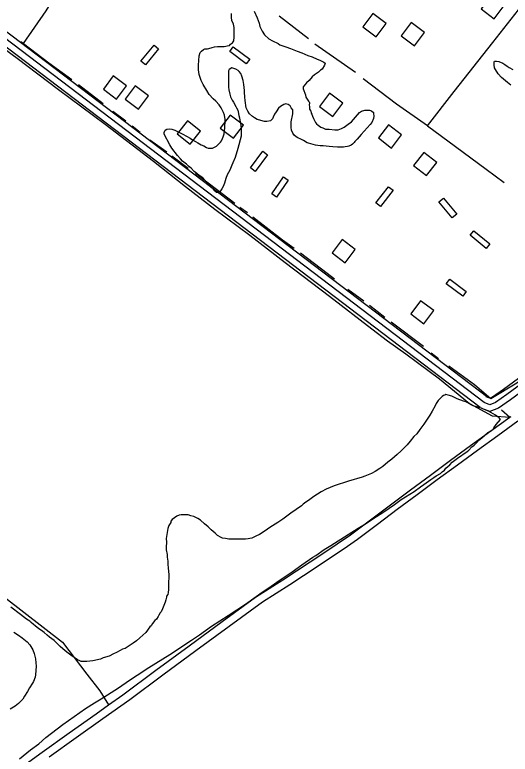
# Model space of a CAD drawing. Extents: x 3324104 to 3361979, y 612876 to 638273.
# Drawn here: x 3351993 to 3353190, y 627493 to 629279 of the extents above; entities that cross this region are included whole.
import ezdxf

# ---------------------------------------------------------------- set-up
doc = ezdxf.new("R2010")
doc.units = 0
for name, color, linetype in [('V-BLDG-OTLN', 7, 'Continuous'), ('V-ROAD-CNTR', 7, 'Continuous'), ('V-SITE-VEGE', 7, 'Continuous'), ('V-TOPO-SHOR', 7, 'Continuous')]:
    doc.layers.add(name, color=color, linetype=linetype)

msp = doc.modelspace()

# ---------------------------------------------------------------- linework, layer by layer
at = {"layer": 'V-BLDG-OTLN'}
for points in [[(3353176, 629301), (3353144.1, 629325.1), (3353120, 629293.2), (3353151.9, 629269.1)], [(3352834.4, 629249.8), (3352866.4, 629225.7), (3352890.5, 629257.6), (3352858.5, 629281.7)], [(3352927, 629228.1), (3352958.9, 629204), (3352983, 629235.9), (3352951.1, 629260)], [(3352340.8, 629196.6), (3352308.9, 629158.1), (3352298.1, 629167), (3352330, 629205.5)], [(3352521, 629201.1), (3352561.2, 629171.3), (3352552.9, 629160.1), (3352512.7, 629189.8)], [(3352207.5, 629099.1), (3352239.5, 629075), (3352263.5, 629107), (3352231.5, 629131)], [(3352260.5, 629074.8), (3352292.4, 629050.8), (3352316.5, 629082.8), (3352284.5, 629106.8)], [(3352730, 629057.5), (3352761.9, 629033.4), (3352786, 629065.3), (3352754.1, 629089.4)], [(3352489.8, 629004.7), (3352521.7, 628980.6), (3352545.8, 629012.5), (3352513.9, 629036.6)], [(3352386, 628991.3), (3352417.5, 628966.6), (3352442.1, 628998.1), (3352410.6, 629022.8)], [(3352871.9, 628981.7), (3352903.4, 628957), (3352928, 628988.6), (3352896.5, 629013.2)], [(3352604.2, 628940.7), (3352574.2, 628900.7), (3352563, 628909.1), (3352593, 628949.1)], [(3352957.1, 628915.1), (3352988.6, 628890.5), (3353013.2, 628922), (3352981.7, 628946.6)], [(3352653.9, 628879.8), (3352625.8, 628838.5), (3352614.2, 628846.4), (3352642.4, 628887.7)], [(3352907.6, 628855), (3352876.7, 628815.6), (3352865.7, 628824.3), (3352896.6, 628863.6)], [(3353029.1, 628836), (3353061.2, 628797.7), (3353050.4, 628788.7), (3353018.4, 628827.1)], [(3353102.8, 628757.4), (3353141.2, 628725.4), (3353132.3, 628714.6), (3353093.9, 628746.6)], [(3352760.1, 628704), (3352792.1, 628679.9), (3352816.1, 628711.9), (3352784.1, 628736)], [(3353044.4, 628640.6), (3353084.3, 628610.6), (3353075.9, 628599.4), (3353035.9, 628629.4)], [(3352950.1, 628556.5), (3352982.1, 628532.4), (3353006.1, 628564.4), (3352974.1, 628588.4)]]:
    msp.add_lwpolyline(points, close=True, dxfattribs=at)
at = {"layer": 'V-ROAD-CNTR'}
for points in [[(3353127.3, 628342.4), (3351850, 629312.6), (3351230.2, 629777.8)], [(3353118.2, 628330.4), (3351840.9, 629300.6), (3351221.2, 629765.8)], [(3353136.3, 628354.3), (3351859, 629324.5), (3351841.3, 629337.8)], [(3353863.3, 628860.8), (3353182.6, 628361.6), (3353154.6, 628342.4), (3353141.4, 628336.8), (3353127.3, 628342.4)], [(3353854.4, 628872.9), (3353173.9, 628373.8), (3353147.4, 628355.6), (3353141.2, 628353), (3353132.7, 628356.4)], [(3353872.2, 628848.7), (3353191.3, 628349.4), (3353161.9, 628329.2), (3353141.6, 628320.7), (3353121.8, 628328.4)]]:
    msp.add_lwpolyline(points, dxfattribs=at)
at = {"layer": 'V-SITE-VEGE'}
for points in [[(3352571.7, 629287.1), (3352578.7, 629271.5), (3352584.1, 629258.1), (3352585.7, 629250.6), (3352591.1, 629239.3), (3352597, 629230.1), (3352607.2, 629220.5), (3352615.8, 629215.6), (3352629.8, 629209.2), (3352634.1, 629206.5), (3352648.6, 629201.1), (3352659.4, 629197.4), (3352676.1, 629190.9), (3352686.8, 629187.2), (3352701.9, 629180.7), (3352712.1, 629177), (3352723.9, 629171.6), (3352730.4, 629168.9), (3352740.1, 629164.1), (3352743.3, 629162), (3352741.7, 629157.1), (3352735.8, 629147.4), (3352732.5, 629145.3), (3352727.2, 629140.4)], [(3352457.3, 629095.7), (3352448.7, 629110.7), (3352443.4, 629119.8), (3352439, 629134.9), (3352437.4, 629145.6), (3352437.4, 629156.9), (3352439, 629180), (3352441.2, 629187.6), (3352444.4, 629190.8), (3352449.8, 629194.6), (3352452.4, 629196.2), (3352458.9, 629196.7), (3352462.7, 629197.3), (3352470.7, 629200), (3352476.1, 629201), (3352483.6, 629202.1), (3352499.7, 629202.1), (3352503.5, 629202.7), (3352506.7, 629203.7), (3352512.1, 629204.8), (3352514.8, 629207.5), (3352519.6, 629211.3), (3352522.8, 629215.6), (3352523.9, 629224.7), (3352523.9, 629233.8), (3352523.4, 629247.8), (3352521.7, 629255.9), (3352518, 629265), (3352517.4, 629272), (3352517.4, 629281.7)], [(3353192.2, 629108.5), (3353183.6, 629115.5), (3353169.6, 629127.3), (3353161, 629136.4), (3353155.1, 629146.6), (3353152.4, 629150.9), (3353151.8, 629157.9), (3353151.8, 629160.6), (3353151.8, 629164.4), (3353152.4, 629167.1), (3353157.2, 629167.1), (3353162.6, 629166), (3353172.3, 629162.2), (3353177.1, 629158.5), (3353183, 629154.7), (3353187.8, 629151.5), (3353196.5, 629146.7)], [(3352549.3, 629079.6), (3352548.7, 629092), (3352548.7, 629095.7), (3352547.1, 629110.8), (3352545.5, 629119.9), (3352542.3, 629130.7), (3352539.6, 629136.6), (3352535.8, 629141.9), (3352533.1, 629144.1), (3352527.2, 629147.3), (3352522.9, 629148.9), (3352517.5, 629150.5), (3352511.1, 629146.8), (3352510, 629143.5), (3352510, 629103.8), (3352510.6, 629097.3), (3352512.7, 629087.1), (3352514.9, 629080.6), (3352518.6, 629072.6), (3352521.9, 629067.7), (3352527.3, 629057), (3352528.9, 629054.3), (3352532.1, 629048.4), (3352533.2, 629044.1), (3352534.8, 629035.5), (3352536.4, 629029.6), (3352536.9, 629024.2), (3352538.6, 629017.2), (3352540.2, 629003.8), (3352540.2, 628985.5), (3352532.7, 628955.9), (3352525.7, 628933.9), (3352520.3, 628921), (3352517.7, 628915.6), (3352512.8, 628903.2), (3352506.9, 628892), (3352503.7, 628883.3), (3352500, 628872.1), (3352496.7, 628864.5), (3352494, 628858.6), (3352488.7, 628851.6), (3352486.5, 628850), (3352481.1, 628850), (3352477.4, 628853.2), (3352472.5, 628858.6), (3352469.9, 628860.8), (3352465, 628866.7), (3352459.6, 628872), (3352452.6, 628879.6), (3352447.8, 628884.9), (3352439.2, 628890.8), (3352433.3, 628895.7), (3352426.8, 628900), (3352419.3, 628908.6), (3352413.4, 628912.9), (3352408, 628917.7), (3352398.9, 628925.2), (3352393.5, 628931.1), (3352386.5, 628939.2), (3352373, 628956.9), (3352367.7, 628965), (3352354.7, 628990.8), (3352354.2, 628994.5), (3352356.9, 629000.4), (3352360.6, 629002.6), (3352367.6, 629003.7), (3352373, 629002.6), (3352380, 629000.5), (3352399.4, 628990.8), (3352408, 628986), (3352417.1, 628980.6), (3352422.5, 628976.8), (3352430, 628972.5), (3352435.4, 628969.3), (3352443.4, 628965), (3352449.9, 628962.3), (3352456.9, 628958.6), (3352460.7, 628957), (3352463.3, 628957), (3352466.6, 628956.4), (3352470.9, 628956.4), (3352474.1, 628958.1), (3352481.1, 628961.8), (3352484.8, 628965.6), (3352490.8, 628971), (3352492.9, 628974.7), (3352495.6, 628980.1), (3352496.7, 628983.9), (3352499.3, 628990.9), (3352500.9, 629005.9), (3352500.9, 629011.8), (3352501.5, 629018.8), (3352501.5, 629025.8), (3352499.8, 629036.6), (3352497.7, 629043), (3352492.3, 629053.7), (3352486.9, 629061.3), (3352478.9, 629070.4), (3352472.4, 629075.8), (3352463.3, 629086.5), (3352457.3, 629095.7)], [(3352727.2, 629140.4), (3352717.5, 629134), (3352712.1, 629128.6), (3352704.6, 629120), (3352698.2, 629114.1), (3352690.6, 629104.9), (3352690.6, 629099.6), (3352695.5, 629085.6), (3352696.6, 629079.7), (3352701.4, 629072.7), (3352703, 629070), (3352704.6, 629068.4), (3352705.2, 629066.2), (3352704.6, 629060.9), (3352705.2, 629057.6), (3352705.7, 629050.7), (3352706.8, 629048.5), (3352708.4, 629046.9), (3352709.5, 629041.5), (3352711.1, 629038.8), (3352712.7, 629034), (3352714.9, 629028.6), (3352719.7, 629019), (3352722.4, 629015.2), (3352726.7, 629012), (3352733.2, 629007.7), (3352738, 629005.5), (3352744.5, 629002.8), (3352753.1, 629002.3), (3352767, 629000.7), (3352774.6, 629000.7), (3352782.6, 629003.9), (3352789.1, 629007.7), (3352799.3, 629014.7), (3352806.8, 629020.6), (3352817, 629031.9), (3352821.3, 629037.3), (3352826.7, 629043.2), (3352831.5, 629045.9), (3352839, 629048.1), (3352850.3, 629048.1), (3352855.2, 629046.5), (3352860, 629043.2), (3352860, 629040.5), (3352861.1, 629033.6), (3352860, 629028.2), (3352856.3, 629019), (3352852.5, 629013.7), (3352830.5, 628989.5), (3352820.8, 628978.2), (3352815.4, 628972.8), (3352813.8, 628970.6), (3352809.5, 628966.3), (3352805.8, 628963.6), (3352800.9, 628961.5), (3352797.7, 628960.4), (3352791.8, 628959.9), (3352787.5, 628958.8), (3352773, 628958.8), (3352762.2, 628959.8), (3352753.1, 628960.4), (3352738.6, 628962), (3352731, 628962.5), (3352720.3, 628963.6), (3352714.4, 628965.2), (3352703.1, 628968.9), (3352699.9, 628969.5), (3352690.7, 628974.9), (3352684.8, 628978.1), (3352677.3, 628981.8), (3352673.5, 628984), (3352668.1, 628988.3), (3352665.4, 628992.6), (3352661.7, 629000.1), (3352661.1, 629006.5), (3352661.1, 629020.5), (3352664.9, 629039.3), (3352664.9, 629049.6), (3352661.6, 629054.4), (3352659, 629058.7), (3352653.6, 629062.5), (3352648.7, 629063.5), (3352643.4, 629062.4), (3352635.3, 629057.6), (3352630.5, 629053.3), (3352624.6, 629044.7), (3352621.3, 629038.8), (3352617.6, 629031.2), (3352616, 629027.5), (3352611.1, 629022.6), (3352602.5, 629021), (3352596.6, 629021), (3352582.1, 629024.8), (3352578.9, 629025.8), (3352573, 629029.6), (3352567.6, 629033.4), (3352560.6, 629039.3), (3352556.3, 629045.7), (3352552.5, 629053.8), (3352549.8, 629072.1), (3352549.3, 629079.6)], [(3353087.8, 628341.9), (3353083, 628344), (3353077.6, 628345.6), (3353062.6, 628351.5), (3353049.7, 628358), (3353040.5, 628360.6), (3353034.6, 628361.7), (3353032.5, 628360.6), (3353029.2, 628359.6), (3353026, 628356.9), (3353020.1, 628351.5), (3353016.3, 628347.7), (3353011.5, 628340.2), (3353008.8, 628334.3), (3353001.8, 628321.4), (3352995.9, 628311.7), (3352986.8, 628297.7), (3352981.4, 628290.7), (3352972.3, 628277.3), (3352964.8, 628267.1), (3352957.8, 628260.6), (3352948.7, 628249.3), (3352941.1, 628240.7), (3352926.6, 628226.2), (3352917, 628217), (3352904.1, 628205.7), (3352894.9, 628198.2), (3352883.1, 628188), (3352875.6, 628183.1), (3352864.3, 628176.1), (3352855.7, 628171.3), (3352839.1, 628164.8), (3352832.6, 628162.2), (3352799.8, 628152.5), (3352764.9, 628141.1), (3352745.5, 628133.6), (3352733.7, 628127.1), (3352716, 628115.8), (3352706.3, 628108.3), (3352693.4, 628099.2), (3352690.2, 628097), (3352688.6, 628095.4), (3352685.9, 628093.3), (3352673.5, 628084.6), (3352660.6, 628075.5), (3352640.8, 628061), (3352628.9, 628052.9), (3352609.6, 628040.5), (3352598.3, 628033), (3352584.9, 628023.8), (3352575.7, 628020.1), (3352566.6, 628015.2), (3352561.2, 628014.1), (3352557.5, 628013.1), (3352551, 628012.5), (3352525.2, 628012.5), (3352510.7, 628013), (3352502.6, 628014.1), (3352495.7, 628015.2), (3352491.9, 628016.8), (3352483.3, 628021.6), (3352477.4, 628027), (3352467.7, 628035.1), (3352460.7, 628042.6), (3352452.1, 628049.6), (3352441.9, 628058.2), (3352435.4, 628062.5), (3352425.7, 628067.3), (3352418.7, 628069.4), (3352412.3, 628071.6), (3352395.1, 628071.6), (3352390.8, 628071), (3352385.4, 628068.3), (3352374.1, 628060.3), (3352370.9, 628056.5), (3352370.4, 628053.3), (3352365.5, 628045.7), (3352363.4, 628038.2), (3352361.3, 628029.1), (3352359.6, 628014.6), (3352359.7, 628005.4), (3352359.1, 627993.1), (3352359.1, 627986.6), (3352361.3, 627975.9), (3352361.8, 627968.9), (3352362.9, 627959.7), (3352363.5, 627952.7), (3352364, 627942.5), (3352365.1, 627935.5), (3352365.6, 627926.4), (3352365.6, 627919.4), (3352365.1, 627909.7), (3352365.1, 627891.5), (3352364, 627883.9), (3352363, 627879.1), (3352359.7, 627874.8), (3352359.7, 627872.6), (3352358.1, 627866.2), (3352356.5, 627860.3), (3352350.6, 627844.1), (3352346.9, 627837.2)], [(3352004.7, 627482.7), (3352031.5, 627504.2), (3352051.4, 627518.2), (3352068.6, 627533.8), (3352109.4, 627565.5), (3352164.2, 627603.7), (3352186.3, 627617.2), (3352201.9, 627627.4), (3352226.6, 627642.5), (3352244.3, 627653.8), (3352270.6, 627672.1), (3352288.9, 627684.5), (3352317.4, 627702.8), (3352367.9, 627734.5), (3352420.6, 627768.9), (3352439.4, 627781.8), (3352468.9, 627802.8), (3352508.7, 627828.1), (3352550.6, 627855.6), (3352590.9, 627884.6), (3352607.5, 627895.4), (3352632.3, 627912.6), (3352646.8, 627922.3), (3352663.4, 627934.1), (3352672.6, 627940), (3352687.1, 627950.8), (3352713.9, 627969.6), (3352720.9, 627973.4), (3352741.3, 627987.9), (3352756.9, 627997.6), (3352798.8, 628024), (3352823, 628039.6), (3352840.7, 628049.8), (3352867.1, 628067), (3352885.3, 628078.3), (3352910.6, 628096.1), (3352927.3, 628108.5), (3352958.4, 628127.8), (3352973.5, 628139.1), (3352982.1, 628144.5), (3352993.3, 628152.6), (3352998.7, 628156.9), (3353006.2, 628161.2), (3353011.6, 628165.5), (3353021.8, 628171.4), (3353026.1, 628175.2), (3353031.5, 628179.5), (3353035.3, 628184.3), (3353044.4, 628192.4), (3353050.3, 628198.8), (3353063.2, 628208.5), (3353086.3, 628224.7), (3353090.1, 628227.9), (3353097.6, 628235.4), (3353103, 628239.7), (3353108.9, 628245.6), (3353114.2, 628250.5), (3353121.8, 628257.5), (3353128.2, 628262.9), (3353136.3, 628270.4), (3353144.9, 628274.7), (3353149.2, 628277.9), (3353150.8, 628281.2), (3353156.7, 628289.2), (3353166.9, 628301.6), (3353163.7, 628305.9), (3353155.1, 628312.3), (3353137.8, 628322), (3353131.9, 628324.1), (3353121.2, 628329), (3353112.6, 628331.1), (3353100.7, 628334.9), (3353097.5, 628336.5), (3353090.5, 628340.2), (3353087.8, 628341.9)], [(3352346.9, 627837.2), (3352344.7, 627834.5), (3352341.5, 627829.1), (3352339.9, 627825.9), (3352335.6, 627819.9), (3352331.8, 627816.2), (3352326.5, 627809.2), (3352322.7, 627803.8), (3352320, 627801.1), (3352310.3, 627787.1), (3352295.8, 627774.2), (3352287.8, 627767.2), (3352279.7, 627761.3), (3352260.4, 627748.9), (3352253.4, 627746.8), (3352248, 627744.1), (3352239.4, 627739.3), (3352231.9, 627735.5), (3352221.7, 627730.1), (3352207.2, 627725.8), (3352200.2, 627722.6), (3352181.9, 627719.3), (3352167.4, 627717.7), (3352154, 627717.7), (3352150.7, 627718.8), (3352144.8, 627721.5), (3352129.2, 627732.2), (3352119, 627739.7), (3352109.9, 627747.8), (3352102.9, 627753.7), (3352088.3, 627768.2), (3352077.6, 627775.7), (3352071.7, 627781.1), (3352064.7, 627787), (3352057.7, 627792.4), (3352051.8, 627796.1), (3352042.6, 627803.6), (3352038.3, 627806.9), (3352032.9, 627811.2), (3352029.7, 627814.4), (3352021.6, 627819.8), (3352007.1, 627831), (3351984, 627848.8)], [(3351991, 627788), (3352002.3, 627780.5), (3352011.5, 627774.6), (3352023.8, 627764.4), (3352029.8, 627757.9), (3352036.7, 627745.6), (3352040.5, 627737), (3352043.7, 627723.5), (3352044.3, 627714.4), (3352045.4, 627705.8), (3352044.3, 627695.6), (3352043.8, 627685.4), (3352042.7, 627679.5), (3352038.4, 627668.7), (3352036.3, 627664.9), (3352029.3, 627653.7), (3352024.4, 627645), (3352016.9, 627633.8), (3352012.6, 627626.2), (3352002.4, 627615.5), (3351994.4, 627609.6), (3351982, 627602.6)]]:
    msp.add_lwpolyline(points, dxfattribs=at)
at = {"layer": 'V-TOPO-SHOR'}
for p, q in [((3352632.5, 629276), (3352703.5, 629221.3)), ((3352718.8, 629208.8), (3352816.3, 629139.8)), ((3352147.6, 629110.7), (3352207, 629064.3)), ((3352230.7, 629045.8), (3352261.8, 629022.6)), ((3352277.1, 629010.6), (3352296.6, 628995.3)), ((3352319.8, 628977.2), (3352360.6, 628947.5)), ((3352372.7, 628938.3), (3352412.6, 628908.1)), ((3352430.2, 628896.5), (3352525.3, 628823.8)), ((3352537.4, 628814.5), (3352556, 628801.1)), ((3352798.2, 628616.1), (3352836.7, 628588.3)), ((3352850.7, 628577.7), (3352887.3, 628548.5)), ((3352903.1, 628537.4), (3352980.6, 628479)), ((3352999.6, 628462.7), (3353017.3, 628448.8)), ((3353169.5, 628325.1), (3353189.7, 628307.2))]:
    msp.add_line(p, q, dxfattribs=at)
for points in [[(3352014.7, 629209.3), (3352068.9, 629288.2), (3352120.8, 629371.7), (3352172.3, 629452), (3352234.4, 629543)], [(3351816.5, 629309), (3351906.5, 629241.6), (3351998.9, 629173.7), (3352099.4, 629098.4), (3352212.1, 629014.5), (3352328.6, 628925), (3352406.1, 628864.1), (3352476.6, 628809.6), (3352561.3, 628746.8), (3352647, 628680.5), (3352753.5, 628599.4), (3352856.5, 628520.2), (3352893.6, 628491.4), (3352938.4, 628459.9), (3353019.6, 628399.5), (3353092.2, 628339.9), (3353146.6, 628310.5), (3353189.7, 628307.2)], [(3352991, 629010.9), (3353054.9, 629093.5), (3353148.1, 629211.8), (3353227.8, 629313), (3353266.3, 629283.8)], [(3352007.9, 629214.5), (3352014.7, 629209.3), (3352076.1, 629162.6), (3352131.3, 629122.2)], [(3352835.3, 629124.9), (3352915.6, 629063.8), (3352990.3, 629011.4), (3352991, 629010.9), (3353058.5, 628960.4), (3353132.3, 628905.7), (3353175.9, 628873.7)], [(3350410.5, 628966.7), (3350566.5, 628848), (3350723.7, 628733.6), (3350806.6, 628672.1), (3350894.3, 628606.4), (3351002.2, 628532.2), (3351035.7, 628523.1), (3351079.5, 628513.4), (3351128.3, 628492.7), (3351162.4, 628466.5), (3351198.4, 628439.7), (3351300.1, 628367.3), (3351383.6, 628309.5), (3351482.3, 628234.7), (3351599.9, 628147), (3351752.2, 628032.6), (3351921, 627909.1), (3352108.7, 627764.3), (3352167.2, 627687), (3352198.9, 627646.2), (3352220.1, 627612.3)], [(3352569, 628791.3), (3352640, 628735.7), (3352668.7, 628715.3)], [(3352684.1, 628703.7), (3352748.6, 628654.6), (3352765.7, 628641.6)], [(3353041.9, 628431.2), (3353104, 628386.3), (3353143.5, 628352.4)], [(3353143.5, 628352.4), (3353206.1, 628390.5), (3353232, 628410.5)], [(3351995.3, 627451.9), (3352060, 627498.4), (3352124.8, 627544.7), (3352189.8, 627590.9), (3352220.1, 627612.3), (3352254.8, 627636.9), (3352334.6, 627696.1), (3352414.6, 627755.2), (3352494.7, 627814), (3352575, 627872.6), (3352608.2, 627893.6), (3352641.3, 627914.7), (3352674.2, 627936.1), (3352707.1, 627957.6), (3352739.8, 627979.4), (3352772.4, 628001.3), (3352804.8, 628023.4), (3352852.8, 628059.7), (3352901, 628095.8), (3352949.3, 628131.7), (3352997.6, 628167.5), (3353046.1, 628203.1), (3353094.8, 628238.6), (3353143.5, 628273.9), (3353189.7, 628307.2), (3353192.4, 628309.1)], [(3352076.6, 627487.3), (3352141.5, 627533.6), (3352206.4, 627579.8), (3352271.5, 627625.8), (3352351.3, 627685.1), (3352431.3, 627744.1), (3352511.4, 627802.9), (3352591.6, 627861.5), (3352624.8, 627882.5), (3352657.9, 627903.6), (3352690.9, 627925), (3352723.7, 627946.5), (3352756.4, 627968.3), (3352789, 627990.2), (3352821.5, 628012.3), (3352869.5, 628048.6), (3352917.6, 628084.7), (3352965.9, 628120.6), (3353014.3, 628156.4), (3353062.8, 628192.1), (3353111.4, 628227.5), (3353160.2, 628262.8), (3353209, 628298)]]:
    msp.add_lwpolyline(points, dxfattribs=at)

doc.saveas('drawing.dxf')
